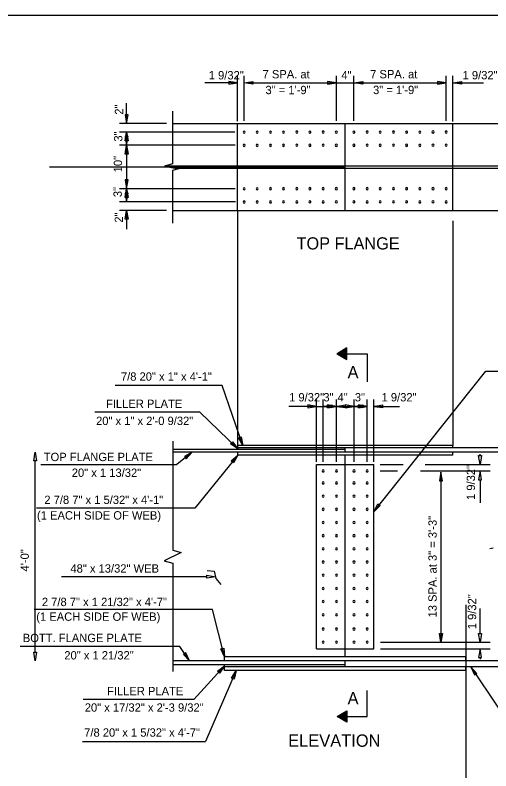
# Model space of a CAD drawing. Extents: x 4944 to 17449, y 3824 to 49087.
# Drawn here: x 7767 to 8424, y 40051 to 41095 of the extents above; entities that cross this region are included whole.
import ezdxf

# ---------------------------------------------------------------- set-up
doc = ezdxf.new("R2010")
doc.units = 0
for name, color, linetype in [('1', 7, 'Continuous'), ('2', 7, 'Continuous'), ('36_S_LINES', 7, 'Continuous'), ('3A', 7, 'Continuous'), ('4', 7, 'Continuous'), ('7', 7, 'Continuous'), ('BEAM', 7, 'Continuous'), ('Level 14', 7, 'Continuous'), ('Level 25', 7, 'Continuous')]:
    doc.layers.add(name, color=color, linetype=linetype)

# ---------------------------------------------------------------- blocks, each defined once
blk = doc.blocks.new('SC1136')
at = {"layer": '1'}
for p, q in [((0.468, 0.539), (0.532, 0.539)), ((0.471, 0.543), (0.529, 0.543)), ((0.473, 0.547), (0.527, 0.547)), ((0.475, 0.551), (0.525, 0.551)), ((0.477, 0.555), (0.523, 0.555)), ((0.48, 0.559), (0.52, 0.559)), ((0.482, 0.562), (0.518, 0.562)), ((0.484, 0.566), (0.516, 0.566)), ((0.486, 0.57), (0.514, 0.57)), ((0.489, 0.574), (0.511, 0.574)), ((0.491, 0.578), (0.509, 0.578)), ((0.493, 0.582), (0.507, 0.582)), ((0.495, 0.586), (0.505, 0.586)), ((0.498, 0.59), (0.502, 0.59)), ((0.419, 0.453), (0.581, 0.453)), ((0.421, 0.457), (0.579, 0.457)), ((0.423, 0.461), (0.577, 0.461)), ((0.426, 0.465), (0.574, 0.465)), ((0.428, 0.469), (0.572, 0.469)), ((0.43, 0.473), (0.57, 0.473)), ((0.432, 0.477), (0.568, 0.477)), ((0.435, 0.48), (0.565, 0.48)), ((0.437, 0.484), (0.563, 0.484)), ((0.439, 0.488), (0.561, 0.488)), ((0.441, 0.492), (0.559, 0.492)), ((0.444, 0.496), (0.556, 0.496)), ((0.446, 0.5), (0.554, 0.5)), ((0.448, 0.504), (0.552, 0.504)), ((0.45, 0.508), (0.55, 0.508)), ((0.453, 0.512), (0.547, 0.512)), ((0.455, 0.516), (0.545, 0.516)), ((0.457, 0.52), (0.543, 0.52)), ((0.459, 0.523), (0.541, 0.523)), ((0.462, 0.527), (0.538, 0.527)), ((0.464, 0.531), (0.536, 0.531)), ((0.466, 0.535), (0.534, 0.535))]:
    blk.add_line(p, q, dxfattribs=at)
blk = doc.blocks.new('DWG070')
at = {"layer": '1'}
blk.add_lwpolyline([(0, 0), (0.141, -0.081), (0.141, 0.081)], close=True, dxfattribs=at)
at = {"layer": '1', "rotation": 90}
blk.add_blockref('SC1136', (0.594, -0.5), dxfattribs=at)
blk = doc.blocks.new('ARROWH')
at = {"layer": '1'}
blk.add_lwpolyline([(0.123, -0.021), (0.123, 0.021), (-0.002, 0)], close=True, dxfattribs=at)

msp = doc.modelspace()

# ---------------------------------------------------------------- linework, layer by layer
at = {"layer": '1'}
for centre, start, end in [((8083.3, 40933.2), 0, 180), ((8083.3, 40933.2), 180, 0), ((8101.4, 40933.1), 0, 180), ((8101.4, 40933.1), 180, 0), ((8119.6, 40933.2), 0, 180), ((8119.6, 40933.2), 180, 0), ((8137.8, 40933.2), 0, 180), ((8137.8, 40933.2), 180, 0), ((8156, 40933.3), 0, 180), ((8156, 40933.3), 180, 0), ((8174.2, 40933.2), 0, 180), ((8174.2, 40933.2), 180, 0), ((8192.4, 40933.3), 0, 180), ((8192.4, 40933.3), 180, 0), ((8210.6, 40933.2), 0, 180), ((8210.6, 40933.2), 180, 0), ((8234.9, 40933.2), 0, 180), ((8234.9, 40933.2), 180, 0), ((8253.1, 40933.3), 0, 180), ((8253.1, 40933.3), 180, 0), ((8271.2, 40933.2), 0, 180), ((8271.2, 40933.2), 180, 0), ((8289.4, 40933.3), 0, 180), ((8289.4, 40933.3), 180, 0), ((8307.6, 40933.2), 0, 180), ((8307.6, 40933.2), 180, 0), ((8325.8, 40933.2), 0, 180), ((8325.8, 40933.2), 180, 0), ((8344, 40933.4), 0, 180), ((8344, 40933.4), 180, 0), ((8362.2, 40933.3), 0, 180), ((8362.2, 40933.3), 180, 0), ((8083.3, 40914.9), 0, 180), ((8083.3, 40914.9), 180, 0), ((8101.4, 40914.9), 0, 180), ((8101.4, 40914.9), 180, 0), ((8119.6, 40914.9), 0, 180), ((8119.6, 40914.9), 180, 0), ((8137.8, 40915), 0, 180), ((8137.8, 40915), 180, 0), ((8156, 40915.1), 0, 180), ((8156, 40915.1), 180, 0), ((8174.2, 40915), 0, 180), ((8174.2, 40915), 180, 0), ((8192.4, 40915.1), 0, 180), ((8192.4, 40915.1), 180, 0), ((8210.6, 40915), 0, 180), ((8210.6, 40915), 180, 0), ((8234.9, 40915), 0, 180), ((8234.9, 40915), 180, 0), ((8253.1, 40915.1), 0, 180), ((8253.1, 40915.1), 180, 0), ((8271.2, 40915), 0, 180), ((8271.2, 40915), 180, 0), ((8289.4, 40915.1), 0, 180), ((8289.4, 40915.1), 180, 0), ((8307.6, 40915), 0, 180), ((8307.6, 40915), 180, 0), ((8325.8, 40914.9), 0, 180), ((8325.8, 40914.9), 180, 0), ((8344, 40915.1), 0, 180), ((8344, 40915.1), 180, 0), ((8362.2, 40915.1), 0, 180), ((8362.2, 40915.1), 180, 0), ((8083.3, 40854.9), 0, 180), ((8083.3, 40854.9), 180, 0), ((8101.4, 40855), 0, 180), ((8101.4, 40855), 180, 0), ((8119.6, 40855.1), 0, 180), ((8119.6, 40855.1), 180, 0), ((8137.8, 40855.1), 0, 180), ((8137.8, 40855.1), 180, 0), ((8156, 40855.1), 0, 180), ((8156, 40855.1), 180, 0), ((8174.2, 40855.1), 0, 180), ((8174.2, 40855.1), 180, 0), ((8192.4, 40855.1), 0, 180), ((8192.4, 40855.1), 180, 0), ((8210.6, 40855.1), 0, 180), ((8210.6, 40855.1), 180, 0), ((8234.9, 40855.1), 0, 180), ((8234.9, 40855.1), 180, 0), ((8253.1, 40855.1), 0, 180), ((8253.1, 40855.1), 180, 0), ((8271.2, 40855.1), 0, 180), ((8271.2, 40855.1), 180, 0), ((8289.4, 40855.2), 0, 180), ((8289.4, 40855.2), 180, 0), ((8307.6, 40855.1), 0, 180), ((8307.6, 40855.1), 180, 0), ((8325.8, 40855.1), 0, 180), ((8325.8, 40855.1), 180, 0), ((8344, 40855.1), 0, 180), ((8344, 40855.1), 180, 0), ((8362.2, 40855.1), 0, 180), ((8362.2, 40855.1), 180, 0), ((8083.3, 40836.7), 0, 180), ((8083.3, 40836.7), 180, 0), ((8101.4, 40836.7), 0, 180), ((8101.4, 40836.7), 180, 0), ((8119.6, 40836.8), 0, 180), ((8119.6, 40836.8), 180, 0), ((8137.8, 40836.9), 0, 180), ((8137.8, 40836.9), 180, 0), ((8156, 40836.8), 0, 180), ((8156, 40836.8), 180, 0), ((8174.2, 40836.9), 0, 180), ((8174.2, 40836.9), 180, 0), ((8192.4, 40836.8), 0, 180), ((8192.4, 40836.8), 180, 0), ((8210.6, 40836.9), 0, 180), ((8210.6, 40836.9), 180, 0), ((8234.9, 40836.9), 0, 180), ((8234.9, 40836.9), 180, 0), ((8253.1, 40836.8), 0, 180), ((8253.1, 40836.8), 180, 0), ((8271.2, 40836.9), 0, 180), ((8271.2, 40836.9), 180, 0), ((8289.4, 40836.9), 0, 180), ((8289.4, 40836.9), 180, 0), ((8307.6, 40836.9), 0, 180), ((8307.6, 40836.9), 180, 0), ((8325.8, 40836.8), 0, 180), ((8325.8, 40836.8), 180, 0), ((8344, 40836.9), 0, 180), ((8344, 40836.9), 180, 0), ((8362.2, 40836.8), 0, 180), ((8362.2, 40836.8), 180, 0), ((8192.5, 40465.4), 0, 180), ((8210.7, 40465.4), 0, 180), ((8235, 40465.4), 0, 180), ((8253.2, 40465.4), 0, 180), ((8192.5, 40465.4), 180, 0), ((8210.7, 40465.4), 180, 0), ((8235, 40465.4), 180, 0), ((8253.2, 40465.4), 180, 0), ((8192.5, 40448.8), 0, 180), ((8192.5, 40448.8), 180, 0), ((8210.7, 40448.8), 0, 180), ((8210.7, 40448.8), 180, 0), ((8235, 40448.8), 0, 180), ((8235, 40448.8), 180, 0), ((8253.2, 40448.8), 0, 180), ((8253.2, 40448.8), 180, 0), ((8192.5, 40430.6), 0, 180), ((8192.5, 40430.6), 180, 0), ((8210.7, 40430.6), 0, 180), ((8210.7, 40430.6), 180, 0), ((8235, 40430.6), 0, 180), ((8235, 40430.6), 180, 0), ((8253.2, 40430.6), 0, 180), ((8253.2, 40430.6), 180, 0), ((8192.5, 40412.4), 0, 180), ((8210.7, 40412.4), 0, 180), ((8235, 40412.4), 0, 180), ((8253.2, 40412.4), 0, 180), ((8192.5, 40412.4), 180, 0), ((8210.7, 40412.4), 180, 0), ((8235, 40412.4), 180, 0), ((8253.2, 40412.4), 180, 0), ((8192.5, 40394.2), 0, 180), ((8192.5, 40394.2), 180, 0), ((8210.7, 40394.2), 0, 180), ((8210.7, 40394.2), 180, 0), ((8235, 40394.2), 0, 180), ((8235, 40394.2), 180, 0), ((8253.2, 40394.2), 0, 180), ((8253.2, 40394.2), 180, 0), ((8192.5, 40376), 0, 180), ((8192.5, 40376), 180, 0), ((8210.7, 40376), 0, 180), ((8210.7, 40376), 180, 0), ((8235, 40376), 0, 180), ((8235, 40376), 180, 0), ((8253.2, 40376), 0, 180), ((8253.2, 40376), 180, 0), ((8192.5, 40357.8), 0, 180), ((8192.5, 40357.8), 180, 0), ((8210.7, 40357.8), 0, 180), ((8210.7, 40357.8), 180, 0), ((8235, 40357.8), 0, 180), ((8235, 40357.8), 180, 0), ((8253.2, 40357.8), 0, 180), ((8253.2, 40357.8), 180, 0), ((8192.5, 40339.6), 0, 180), ((8210.7, 40339.6), 0, 180), ((8235, 40339.6), 0, 180), ((8253.2, 40339.6), 0, 180), ((8192.5, 40339.6), 180, 0), ((8210.7, 40339.6), 180, 0), ((8235, 40339.6), 180, 0), ((8253.2, 40339.6), 180, 0), ((8192.5, 40321.4), 0, 180), ((8192.5, 40321.4), 180, 0), ((8210.7, 40321.4), 0, 180), ((8210.7, 40321.4), 180, 0), ((8235, 40321.4), 0, 180), ((8235, 40321.4), 180, 0), ((8253.2, 40321.4), 0, 180), ((8253.2, 40321.4), 180, 0), ((8192.5, 40303.2), 0, 180), ((8192.5, 40303.2), 180, 0), ((8210.7, 40303.2), 0, 180), ((8210.7, 40303.2), 180, 0), ((8235, 40303.2), 0, 180), ((8235, 40303.2), 180, 0), ((8253.2, 40303.2), 0, 180), ((8253.2, 40303.2), 180, 0), ((8192.5, 40285), 0, 180), ((8192.5, 40285), 180, 0), ((8210.7, 40285), 0, 180), ((8210.7, 40285), 180, 0), ((8235, 40285), 0, 180), ((8235, 40285), 180, 0), ((8253.2, 40285), 0, 180), ((8253.2, 40285), 180, 0), ((8192.5, 40266.8), 0, 180), ((8210.7, 40266.8), 0, 180), ((8235, 40266.8), 0, 180), ((8253.2, 40266.8), 0, 180), ((8192.5, 40266.8), 180, 0), ((8210.7, 40266.8), 180, 0), ((8235, 40266.8), 180, 0), ((8253.2, 40266.8), 180, 0), ((8192.5, 40247.1), 0, 180), ((8192.5, 40247.1), 180, 0), ((8210.7, 40247.1), 0, 180), ((8210.7, 40247.1), 180, 0), ((8235, 40247.1), 0, 180), ((8235, 40247.1), 180, 0), ((8253.2, 40247.1), 0, 180), ((8253.2, 40247.1), 180, 0), ((8192.5, 40228.9), 0, 180), ((8192.5, 40228.9), 180, 0), ((8210.7, 40228.9), 0, 180), ((8210.7, 40228.9), 180, 0), ((8235, 40228.9), 0, 180), ((8235, 40228.9), 180, 0), ((8253.2, 40228.9), 0, 180), ((8253.2, 40228.9), 180, 0)]:
    msp.add_arc(centre, 1.42, start, end, dxfattribs=at)
at = {"layer": '2'}
for p, q in [((8222.7, 40825), (8222.7, 40945)), ((8222.8, 40219.8), (8222.8, 40474.5))]:
    msp.add_line(p, q, dxfattribs=at)
at = {"layer": '36_S_LINES'}
for p, q in [((8074.2, 40948.5), (8074.2, 41010.8)), ((8371.2, 40947.7), (8371.2, 41010.9)), ((8074.2, 41001.2), (8029.1, 41001.2)), ((8089.4, 41001.2), (8210.6, 41001.3)), ((8210.6, 41001.3), (8235, 41001.3)), ((8235, 41001.3), (8362.2, 41001.3)), ((8371.2, 41001.3), (8413.9, 41001.3)), ((7921.1, 40945), (7921.1, 40973.4)), ((7984.7, 40962), (7984.7, 40889.6)), ((7976.4, 40945), (7911.5, 40945)), ((7921.1, 40933.2), (7921.1, 40915.1)), ((7921.1, 40933.2), (7921.1, 40915.1)), ((7921.1, 40921.1), (7921.1, 40849)), ((7921.1, 40921.1), (7921.1, 40842.9)), ((7984.7, 40889.6), (7973.3, 40886.4)), ((7973.3, 40886.4), (7992.7, 40882.6)), ((7992.7, 40882.6), (7984.7, 40880.4)), ((7984.7, 40880.4), (7984.7, 40807.7)), ((7921.1, 40836.9), (7921.1, 40855.1)), ((7921.1, 40836.9), (7921.1, 40855.1)), ((7976.4, 40825), (7911.5, 40825)), ((7921.1, 40825), (7921.1, 40799.4)), ((8262.2, 40409.1), (8416.9, 40603.2)), ((8416.9, 40603.2), (8607.7, 40603.2)), ((8053.1, 40583.3), (7905.4, 40583.3)), ((8081.4, 40500.5), (8053.1, 40583.3)), ((8183.4, 40477.8), (8183.4, 40564.1)), ((8262.2, 40477.8), (8262.2, 40564.1)), ((8183.4, 40554.5), (8145.2, 40554.5)), ((8174.3, 40554.5), (8192.5, 40554.5)), ((8192.5, 40554.5), (8235, 40554.5)), ((8192.5, 40554.5), (8216.8, 40554.5)), ((8210.7, 40554.5), (8235, 40554.5)), ((8210.7, 40554.5), (8253.2, 40554.5)), ((8235, 40554.5), (8235, 40554.5)), ((8253.2, 40554.5), (8235, 40554.5)), ((8262.2, 40554.5), (8297.9, 40554.5)), ((8022.3, 40546.6), (7877.5, 40546.6)), ((8074.5, 40496), (8022.3, 40546.6)), ((7984.8, 40506.7), (7984.8, 40356.2)), ((8011.6, 40491.2), (7990.4, 40474.2)), ((8074.5, 40487.4), (8015.1, 40414)), ((8409, 40486.6), (8409, 40488.6)), ((7802.7, 40474.2), (7990.4, 40474.2)), ((8271, 40474.5), (8302.7, 40474.5)), ((8333, 40474.5), (8423, 40474.5)), ((8355, 40463.9), (8355, 40230.4)), ((8409, 40453.3), (8409, 40421.4)), ((8015.1, 40414), (7797, 40414)), ((7996.3, 40352.8), (7973.2, 40341.5)), ((7984.8, 40356.2), (7996.3, 40352.8)), ((8422.5, 40358.5), (8427.1, 40359.3)), ((7973.2, 40341.5), (7984.8, 40338.1)), ((7984.8, 40338.1), (7984.8, 40188.4)), ((8032.1, 40327.9), (8042.1, 40327)), ((8042.1, 40327), (8044.1, 40316.7)), ((8031.7, 40319.3), (7831.5, 40319.3)), ((8044.1, 40316.7), (8051, 40308.7)), ((8039.6, 40273.9), (7793.7, 40273.9)), ((8056.1, 40208.8), (8039.6, 40273.9)), ((8409, 40241), (8409, 40275.6)), ((7994.7, 40222.8), (7774.3, 40222.8)), ((8008, 40203.2), (7994.7, 40222.8)), ((8271.6, 40219.8), (8423, 40219.8)), ((8409, 40207.7), (8409, 40205.6)), ((8056.1, 40196.4), (8014.1, 40150)), ((8396.1, 40194.9), (8434.4, 40138)), ((8072.5, 40189.7), (8030.1, 40091.8)), ((8014.1, 40150), (7861, 40150)), ((7860.4, 40091.8), (8030.1, 40091.8))]:
    msp.add_line(p, q, dxfattribs=at)
for points in [[(8062.1, 41003.2), (8062.1, 40999.2), (8074.2, 41001.2)], [(8095.4, 41003.2), (8095.4, 40999.2), (8083.3, 41001.2)], [(8198.5, 41003.3), (8198.5, 40999.3), (8210.6, 41001.3)], [(8247, 41003.3), (8247, 40999.3), (8234.9, 41001.3)], [(8350, 41003.3), (8350, 40999.3), (8362.2, 41001.3)], [(8383.4, 41003.3), (8383.4, 40999.3), (8371.2, 41001.3)], [(7923.1, 40957.2), (7919.1, 40957.2), (7921.1, 40945)], [(7922.1, 40953), (7920.1, 40953), (7921.1, 40945)], [(7922.1, 40953), (7920.1, 40953), (7921.1, 40945)], [(7923.1, 40921.1), (7919.1, 40921.1), (7921.1, 40933.2)], [(7923.1, 40927.2), (7919.1, 40927.2), (7921.1, 40915.1)], [(7922.1, 40925.3), (7920.1, 40925.3), (7921.1, 40933.2)], [(7922.1, 40925.3), (7920.1, 40925.3), (7921.1, 40933.2)], [(7923.1, 40902.9), (7919.1, 40902.9), (7921.1, 40915.1)], [(7922.1, 40923.1), (7920.1, 40923.1), (7921.1, 40915.1)], [(7922.1, 40923.1), (7920.1, 40923.1), (7921.1, 40915.1)], [(7922.1, 40907.1), (7920.1, 40907.1), (7921.1, 40915.1)], [(7922.1, 40907.1), (7920.1, 40907.1), (7921.1, 40915.1)], [(7923.1, 40867.2), (7919.1, 40867.2), (7921.1, 40855.1)], [(7922.1, 40863.1), (7920.1, 40863.1), (7921.1, 40855.1)], [(7922.1, 40863.1), (7920.1, 40863.1), (7921.1, 40855.1)], [(7923.1, 40842.9), (7919.1, 40842.9), (7921.1, 40855.1)], [(7922.1, 40847.1), (7920.1, 40847.1), (7921.1, 40855.1)], [(7922.1, 40847.1), (7920.1, 40847.1), (7921.1, 40855.1)], [(7923.1, 40849), (7919.1, 40849), (7921.1, 40836.9)], [(7922.1, 40844.9), (7920.1, 40844.9), (7921.1, 40836.9)], [(7922.1, 40844.9), (7920.1, 40844.9), (7921.1, 40836.9)], [(7923.1, 40812.9), (7919.1, 40812.9), (7921.1, 40825)], [(7922.1, 40817), (7920.1, 40817), (7921.1, 40825)], [(7922.1, 40817), (7920.1, 40817), (7921.1, 40825)], [(8171.3, 40556.5), (8171.3, 40552.5), (8183.4, 40554.5)], [(8175.4, 40553.5), (8175.4, 40555.5), (8183.4, 40554.5)], [(8204.6, 40556.5), (8204.6, 40552.5), (8192.5, 40554.5)], [(8200.5, 40553.5), (8200.5, 40555.5), (8192.5, 40554.5)], [(8200.5, 40553.5), (8200.5, 40555.5), (8192.5, 40554.5)], [(8200.5, 40555.5), (8200.5, 40553.5), (8192.5, 40554.5)], [(8198.6, 40556.5), (8198.6, 40552.5), (8210.7, 40554.5)], [(8202.7, 40553.5), (8202.7, 40555.5), (8210.7, 40554.5)], [(8202.7, 40553.5), (8202.7, 40555.5), (8210.7, 40554.5)], [(8202.7, 40555.5), (8202.7, 40553.5), (8210.7, 40554.5)], [(8222.8, 40556.5), (8222.8, 40552.5), (8210.7, 40554.5)], [(8218.7, 40553.5), (8218.7, 40555.5), (8210.7, 40554.5)], [(8218.7, 40553.5), (8218.7, 40555.5), (8210.7, 40554.5)], [(8218.7, 40555.5), (8218.7, 40553.5), (8210.7, 40554.5)], [(8222.8, 40556.5), (8222.8, 40552.5), (8235, 40554.5)], [(8227, 40553.5), (8227, 40555.5), (8235, 40554.5)], [(8227, 40553.5), (8227, 40555.5), (8235, 40554.5)], [(8227, 40555.5), (8227, 40553.5), (8235, 40554.5)], [(8247.1, 40556.5), (8247.1, 40552.5), (8235, 40554.5)], [(8242.9, 40553.5), (8242.9, 40555.5), (8235, 40554.5)], [(8243, 40553.5), (8243, 40555.5), (8235, 40554.5)], [(8243, 40555.5), (8243, 40553.5), (8235, 40554.5)], [(8241, 40556.5), (8241, 40552.5), (8253.2, 40554.5)], [(8245.2, 40553.5), (8245.2, 40555.5), (8253.2, 40554.5)], [(8245.2, 40553.5), (8245.2, 40555.5), (8253.2, 40554.5)], [(8245.2, 40555.5), (8245.2, 40553.5), (8253.2, 40554.5)], [(8274.4, 40556.5), (8274.4, 40552.5), (8262.2, 40554.5)], [(8270.2, 40553.5), (8270.2, 40555.5), (8262.2, 40554.5)], [(8270.2, 40553.5), (8270.2, 40555.5), (8262.2, 40554.5)], [(8270.2, 40555.5), (8270.2, 40553.5), (8262.2, 40554.5)], [(8079.4, 40512.5), (8081.4, 40500.5), (8075.7, 40511.2)], [(8067.3, 40505.8), (8074.5, 40496), (8064.5, 40503)], [(8000.9, 40485.2), (8003.4, 40482), (8011.6, 40491.2)], [(8065.4, 40479.3), (8074.5, 40487.4), (8068.5, 40476.8)], [(8407, 40486.6), (8411, 40486.6), (8409, 40474.5)], [(8353, 40451.7), (8357, 40451.7), (8355, 40463.9)], [(8407, 40453.3), (8411, 40453.3), (8409, 40465.4)], [(8268, 40420), (8271.2, 40417.6), (8262.2, 40409.1)], [(8031.7, 40317.3), (8031.7, 40321.3), (8043.8, 40319.3)], [(8353, 40241), (8357, 40241), (8355, 40228.9)], [(8407, 40241), (8411, 40241), (8409, 40228.9)], [(8055.1, 40220.9), (8056.1, 40208.8), (8051.2, 40219.9)], [(8407, 40207.7), (8411, 40207.7), (8409, 40219.8)], [(8046.5, 40188.9), (8056.1, 40196.4), (8049.5, 40186.2)], [(8065.9, 40179.5), (8072.5, 40189.7), (8069.6, 40177.9)]]:
    msp.add_lwpolyline(points, close=True, dxfattribs=at)
at = {"layer": '3A'}
for p, q in [((8083.3, 40948.7), (8083.3, 41010.8)), ((8210.6, 40948.8), (8210.6, 41010.9)), ((8234.9, 40948.8), (8234.9, 41010.9)), ((8362.2, 40948.8), (8362.2, 41010.9)), ((8070.3, 40933.2), (7911.5, 40933.2)), ((8070.8, 40915), (7911.5, 40915.1)), ((8071, 40855), (7911.5, 40855.1)), ((8071.4, 40836.8), (7911.5, 40836.9)), ((8192.5, 40477.8), (8192.5, 40564.1)), ((8210.7, 40477.8), (8210.7, 40564.1)), ((8235, 40477.8), (8235, 40564.1)), ((8253.2, 40477.8), (8253.2, 40564.1)), ((8271, 40465.4), (8295.1, 40465.4)), ((8326.7, 40465.4), (8423, 40465.4)), ((8271.6, 40228.9), (8423, 40228.9))]:
    msp.add_line(p, q, dxfattribs=at)
at = {"layer": '4'}
for p, q in [((8211.6, 40627.1), (8253.1, 40627.1)), ((8253.1, 40627.1), (8253.1, 40588.5)), ((8253.1, 40126.2), (8253.1, 40162.3)), ((8211.6, 40126.2), (8253.1, 40126.2))]:
    msp.add_line(p, q, dxfattribs=at)
at = {"layer": '7'}
for p, q in [((7973.8, 40886.5), (8508, 40886.5)), ((7988.1, 40883.5), (8493.8, 40883.5))]:
    msp.add_line(p, q, dxfattribs=at)
at = {"layer": 'DEFPOINTS'}
for p, q in [((8222.7, 40885), (7814.7, 40885)), ((8074.2, 40825), (8074.2, 40500.5)), ((8371.2, 40810.8), (8371.2, 40500.5)), ((7795, 40215.2), (7795, 40479.2)), ((8389.7, 39987.1), (8389.7, 40280.5)), ((8039.6, 40273.9), (8039.6, 40273.9)), ((8030.1, 40091.8), (8030.1, 40091.8))]:
    msp.add_line(p, q, dxfattribs=at)
for points in [[(7793, 40479.2), (7795, 40491.2), (7797, 40479.2)], [(7797, 40215.2), (7795, 40203.2), (7793, 40215.2)]]:
    msp.add_lwpolyline(points, close=True, dxfattribs=at)
at = {"layer": 'Level 14'}
msp.add_lwpolyline([(10447.4, 39078.7), (7423.4, 39078.7), (7423.4, 41094.8), (10447.4, 41094.8)], close=True, dxfattribs=at)
at = {"layer": 'Level 25'}
for p, q in [((7984.7, 40945), (8497.2, 40945)), ((8074.2, 40824.9), (8074.2, 40944.9)), ((8371.2, 40825), (8371.2, 40945)), ((7984.7, 40825), (8497.2, 40825)), ((8371.5, 40500.5), (8074.5, 40500.5)), ((8074.5, 40497.2), (8074.5, 40500.5)), ((8371.5, 40497.1), (8371.5, 40500.5)), ((8222.8, 40494.9), (7984.8, 40494.9)), ((8460.9, 40491.2), (7984.8, 40491.2)), ((8460.9, 40497.2), (8074.5, 40497.2)), ((8074.5, 40497.2), (8074.5, 40494.9)), ((8074.5, 40487.4), (8074.5, 40491.2)), ((8371.5, 40487.4), (8074.5, 40487.4)), ((8222.8, 40491.2), (8222.8, 40497.2)), ((8222.8, 40474.5), (8222.8, 40487.4)), ((8371.5, 40487.3), (8371.5, 40491.1)), ((8183.4, 40474.5), (8262.2, 40474.5)), ((8183.4, 40219.8), (8183.4, 40474.5)), ((8262.2, 40219.8), (8262.2, 40474.5)), ((8183.4, 40219.8), (8262.2, 40219.8)), ((8222.8, 40208.7), (8222.8, 40219.8)), ((8056.1, 40203.2), (8056.1, 40208.8)), ((8389.5, 40208.8), (8056.1, 40208.8)), ((8389.5, 40203.2), (8389.5, 40208.8)), ((8460.9, 40203.2), (7984.8, 40203.2)), ((8222.8, 40197.9), (7984.8, 40197.9)), ((8056.1, 40195), (8056.1, 40197.9)), ((8056.1, 40189.7), (8056.1, 40195)), ((8460.9, 40194.9), (8056.1, 40195)), ((8222.8, 40194.9), (8222.8, 40203.2)), ((8389.5, 40189.7), (8389.5, 40195)), ((8389.5, 40189.7), (8056.1, 40189.7))]:
    msp.add_line(p, q, dxfattribs=at)

# ---------------------------------------------------------------- block references
at = {"layer": '36_S_LINES'}
for p, xscale, yscale, rotation in [((8007.8, 40203.3), 97.0280040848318, 97.02800408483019, 123.60584756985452), ((8396.2, 40194.8), 97.02800408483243, 97.02800408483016, -56.61183182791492)]:
    msp.add_blockref('ARROWH', p, dxfattribs=dict(at, xscale=xscale, yscale=yscale, rotation=rotation))
at = {"layer": '4', "xscale": 97.02800408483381}
for p, yscale in [((8211.6, 40627.3), 97.02800408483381), ((8211.6, 40126.2), -97.02800408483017)]:
    msp.add_blockref('DWG070', p, dxfattribs=dict(at, yscale=yscale))

# ---------------------------------------------------------------- texts
at = {"layer": '3A'}
for s, p in [('7 SPA. at', (8108.8, 41007.4)), ('7 SPA. at', (8257.3, 41007.5)), ('1 9/32"', (8034.5, 41006)), ('4"', (8217.5, 41006.1)), ('1 9/32"', (8384.8, 41006.1)), ('3" = 1\'-9"', (8112.8, 40985.6)), ('3" = 1\'-9"', (8261.3, 40985.7)), ('7/8 20" x 1" x 4\'-1"', (7913.3, 40590)), ('1 9/32"', (8145.4, 40561.4)), ('3"', (8192.7, 40561.4)), ('4"', (8212.2, 40561.4)), ('3"', (8236.1, 40561.4)), ('1 9/32"', (8273, 40561.4)), ('FILLER PLATE', (7892.7, 40552.4)), ('20" x 1" x 2\'-0 9/32"', (7879, 40528.8)), ('TOP FLANGE PLATE', (7806.8, 40479)), ('20" x 1 13/32"', (7845.5, 40457.2)), ('2 7/8 7" x 1 5/32" x 4\'-1"', (7807.6, 40419.8)), ('(1 EACH SIDE OF WEB)', (7797.5, 40398.3)), ('48" x 13/32" WEB', (7843.6, 40325)), ('2 7/8 7" x 1 21/32" x 4\'-7"', (7804.2, 40278.8)), ('(1 EACH SIDE OF WEB)', (7796.5, 40258.5)), ('BOTT. FLANGE PLATE', (7777.9, 40229.1)), ('20" x 1 21/32"', (7835.2, 40205.1)), ('FILLER PLATE', (7894.1, 40155.7)), ('20" x 17/32" x 2\'-3 9/32"', (7863.4, 40133)), ('7/8 20" x 1 5/32" x 4\'-7"', (7862.6, 40098.5))]:
    msp.add_text(s, height=11.52, dxfattribs=at).set_placement(p)
for s, p in [('2"', (7916.4, 40957.3)), ('3"', (7915.3, 40920.1)), ('10"', (7914.9, 40877.7)), ('3"', (7914.5, 40843.4)), ('2"', (7916.2, 40808.2)), ('1 9/32"', (8402, 40425.3)), ('13 SPA. at 3" = 3\'-3"', (8349.1, 40263.1)), ('1 9/32"', (8403.6, 40246.8))]:
    msp.add_text(s, height=11.52, rotation=90, dxfattribs=at).set_placement(p)
at = {"layer": 'BEAM'}
for s, height, p in [('TOP FLANGE', 16.8, (8155.7, 40771.2)), ('A', 17, (8226.1, 40593.2)), ('A', 17, (8226.1, 40143.1)), ('ELEVATION', 16.98, (8144.1, 40084.6))]:
    msp.add_text(s, height=height, dxfattribs=at).set_placement(p)
at = {"layer": 'DEFPOINTS'}
msp.add_text('4\'-0"', height=11.52, rotation=90, dxfattribs=at).set_placement((7786.3, 40326.6))

doc.saveas('drawing.dxf')
